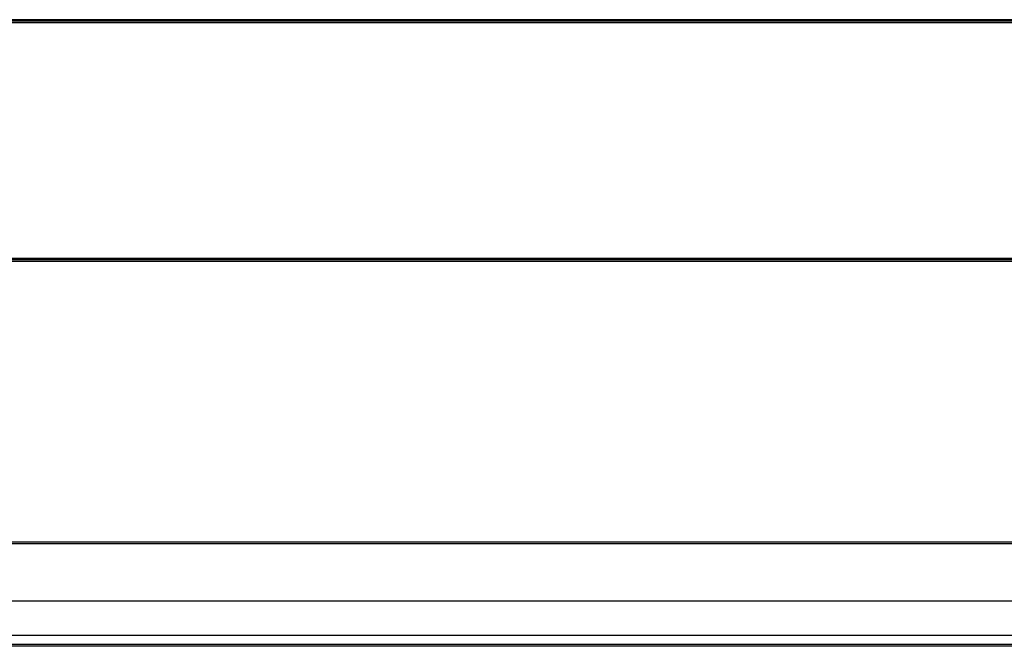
# Model space of a CAD drawing. Header units: inches. Extents: x 170 to 288, y 234 to 248.
# Tile 382 of 480: x 252.402 to 253.2, y 240.139 to 240.647. Entities that reach past the tile are written whole.
import ezdxf

# ---------------------------------------------------------------- set-up
doc = ezdxf.new("R2010")
doc.units = ezdxf.units.IN
doc.header["$LTSCALE"] = 0.25
doc.header["$MEASUREMENT"] = 0
doc.layers.add('STANDARD Z GUIDE MOTOR RH', color=7, linetype='Continuous')

msp = doc.modelspace()

# ---------------------------------------------------------------- linework, layer by layer
at = {"layer": 'STANDARD Z GUIDE MOTOR RH'}
for p, q in [((255.53898, 240.64682), (251.67232, 240.64682)), ((255.53898, 240.64559), (251.67232, 240.64559)), ((255.53898, 240.64437), (251.67232, 240.64437)), ((255.57417, 240.45347), (251.63713, 240.45347)), ((255.57417, 240.45225), (251.63713, 240.45225)), ((255.57417, 240.45103), (251.63713, 240.45103)), ((255.5729, 240.22369), (251.6384, 240.22369)), ((255.5729, 240.22236), (251.6384, 240.22236)), ((255.5729, 240.1759), (251.6384, 240.1759)), ((255.5729, 240.14826), (251.6384, 240.14826)), ((255.89465, 240.13944), (251.31665, 240.13944)), ((255.60565, 240.14084), (251.60565, 240.14084))]:
    msp.add_line(p, q, dxfattribs=at)

doc.saveas('drawing.dxf')
